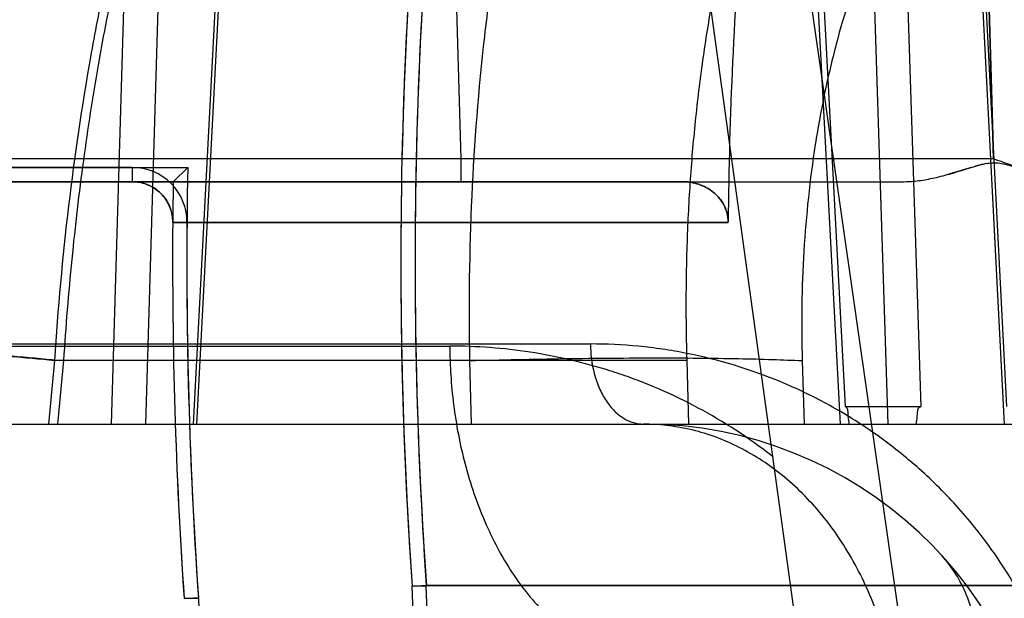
# Model space of a CAD drawing. Header units: millimetres. Extents: x 0 to 297, y 0 to 210.
# Tile 424 of 455: x 242.1474 to 242.2449, y 160.562 to 160.6193. Entities that reach past the tile are written whole.
import ezdxf

# ---------------------------------------------------------------- set-up
doc = ezdxf.new("R2010")
doc.units = ezdxf.units.MM
doc.header["$LTSCALE"] = 16.335
doc.layers.get('0').update_dxf_attribs({"linetype": 'CONTINUOUS'})
for name, color, linetype in [('AXES_REF', 7, 'CONTINUOUS'), ('INTFCLR_1', 7, 'CONTINUOUS'), ('INTFCLR_144815', 7, 'CONTINUOUS'), ('INTFCLR_72935', 7, 'CONTINUOUS')]:
    doc.layers.add(name, color=color, linetype=linetype)

msp = doc.modelspace()

# ---------------------------------------------------------------- linework, layer by layer
at = {"color": 7, "linetype": 'Continuous'}
for radius in [7.756662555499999, 7.756, 7.706331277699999]:
    msp.add_circle((241.4302422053, 154.539298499), radius, dxfattribs=at)
msp.add_arc((241.4302422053, 154.539298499), 7.68, 278.2771290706, 261.7228709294, dxfattribs=at)
at = {"layer": 'AXES_REF', "color": 9, "linetype": 'Continuous'}
msp.add_arc((241.4302422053, 154.539298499), 7.075609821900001, 94.4118118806, 85.5881881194, dxfattribs=at)
at = {"layer": 'INTFCLR_1', "color": 6, "linetype": 'Continuous'}
for p, q in [((242.1585756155, 160.6047091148), (242.0437715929, 160.6047091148)), ((242.2130366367, 160.6032984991), (241.9264658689, 160.603298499)), ((242.2175440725, 160.5992657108), (242.1625754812, 160.5992657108)), ((242.1625754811, 160.5992657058), (242.1639860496, 160.5992541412)), ((242.1862625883, 160.5632756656), (242.1876742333, 160.5632756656)), ((242.1975491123, 160.2678622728), (242.1862640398, 160.5632376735)), ((243.1052589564, 160.5633136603), (242.1876727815, 160.5633136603)), ((242.1989586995, 160.2679161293), (242.1876727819, 160.5633136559)), ((242.1637049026, 160.5620146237), (242.1651128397, 160.562111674)), ((242.1651132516, 160.5621008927), (242.2066348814, 159.4753140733))]:
    msp.add_line(p, q, dxfattribs=at)
at = {"layer": 'INTFCLR_1', "color": 9, "linetype": 'Continuous'}
msp.add_line((242.1585756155, 160.6047091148), (242.1585756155, 160.603298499), dxfattribs=at)
at = {"layer": 'INTFCLR_1', "color": 6, "linetype": 'Continuous'}
for centre, radius, start, end in [((242.6464658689, 160.595298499), 0.4613172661, 172.3704884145, 183.9851791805), ((242.6464658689, 160.595298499), 0.4599066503, 172.3704828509, 183.9926675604), ((242.6464658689, 160.595298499), 0.4289401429, 175.2251899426, 179.4664088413), ((242.1585756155, 160.599298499), 0.0054106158, 359.5302632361, 89.9999957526), ((242.6464658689, 160.595298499), 0.4839066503, 179.5302673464, 183.9440080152), ((242.6464658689, 160.595298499), 0.4824960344, 179.5302673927, 183.9452897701)]:
    msp.add_arc(centre, radius, start, end, dxfattribs=at)
for points, knots in [([(242.1585756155, 160.603298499), (242.1590348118, 160.603298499), (242.1599504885, 160.60313926), (242.1611650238, 160.602449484), (242.1622446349, 160.6012050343), (242.1625785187, 160.600006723), (242.1625756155, 160.599298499)], [0, 0, 0, 0, 0.2208744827, 0.4366924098, 0.6593397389, 1, 1, 1, 1]), ([(242.2175446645, 160.5992931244), (242.2175473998, 160.5998845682), (242.2172194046, 160.6011402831), (242.2160077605, 160.602441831), (242.2145237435, 160.6031512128), (242.2135388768, 160.603298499), (242.2130366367, 160.603298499)], [0, 0, 0, 0, 0.2670085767, 0.5584999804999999, 0.7732650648, 1, 1, 1, 1])]:
    msp.add_open_spline(points, degree=3, knots=knots, dxfattribs=at)
at = {"layer": 'INTFCLR_144815', "color": 9, "linetype": 'Continuous'}
for p, q in [((242.2866105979, 160.1957300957), (242.1415347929, 161.2100770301)), ((242.2815047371, 160.1447785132), (242.2087760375, 160.6718127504)), ((242.2366348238, 160.5810437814), (242.2339082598, 160.6662657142)), ((242.2306409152, 160.6642812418), (242.2333558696, 160.5792984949)), ((242.1687173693, 160.6586525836), (242.1645980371, 160.5792985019)), ((242.1690511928, 160.6585688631), (242.1649397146, 160.5792985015)), ((242.1565171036, 160.5792985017), (242.1587698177, 160.6547378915)), ((242.159908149, 160.5792985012), (242.1621616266, 160.6546541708)), ((242.225458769, 160.6507431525), (242.2291127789, 160.5810437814)), ((242.2286537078, 160.5792984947), (242.2249667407, 160.6495663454)), ((242.2415127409, 160.6441503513), (242.2448547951, 160.5792984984)), ((242.2451403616, 160.5810437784), (242.2418869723, 160.6442340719)), ((242.1903430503, 160.6323227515), (242.1910812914, 160.6055728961)), ((242.1910812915, 160.6055728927), (242.1434121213, 160.6055728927)), ((242.2438041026, 160.6055728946), (242.1910812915, 160.6055728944)), ((242.1910812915, 160.6055728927), (242.1910812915, 160.603298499)), ((241.9288658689, 160.6032984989), (242.2349672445, 160.603298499)), ((241.9913396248, 160.5870192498), (242.1899937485, 160.5870192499)), ((242.0111119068, 160.5872286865), (242.2039150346, 160.5872286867)), ((242.1508728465, 160.5855788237), (242.150276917, 160.5792985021)), ((242.2134821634, 160.5855788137), (242.1508729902, 160.5855788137)), ((242.1512012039, 160.5792984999), (242.1517976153, 160.5855788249)), ((242.1919520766, 160.5855787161), (242.192125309, 160.5792984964)), ((242.0183435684, 160.5792984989), (243.3127740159, 160.5792984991))]:
    msp.add_line(p, q, dxfattribs=at)
at = {"layer": 'INTFCLR_144815', "color": 6, "linetype": 'Continuous'}
for p, q in [((242.2438041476, 160.6055728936), (242.2430175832, 160.6323232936)), ((242.2430175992, 160.6323227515), (242.2438041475, 160.6055728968)), ((242.2393878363, 160.6040393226), (242.2415605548, 160.6046903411)), ((242.2136640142, 160.579298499), (242.2134821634, 160.5855788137)), ((242.2248754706, 160.5855788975), (242.225055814, 160.5792984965)), ((242.229112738, 160.5810437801), (242.2366347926, 160.5810437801))]:
    msp.add_line(p, q, dxfattribs=at)
at = {"layer": 'INTFCLR_144815', "color": 7, "linetype": 'Continuous'}
for p, q in [((242.2416130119, 160.6047063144), (242.2393878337, 160.6040393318)), ((242.2427379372, 160.6050237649), (242.2420146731, 160.6048262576))]:
    msp.add_line(p, q, dxfattribs=at)
at = {"layer": 'INTFCLR_144815', "color": 9, "linetype": 'Continuous'}
msp.add_arc((242.2091652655, 160.539298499), 0.04, 3.9999999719, 89.9999999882, dxfattribs=at)
for points, knots in [([(242.1517977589, 160.5855788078), (242.1520097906, 160.5889251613), (242.152414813, 160.5939221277), (242.1531302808, 160.6005274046), (242.1539437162, 160.6069461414), (242.1551482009, 160.6147415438), (242.1569037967, 160.6238082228), (242.1586266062, 160.6311193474), (242.1599717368, 160.636092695), (242.1607709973, 160.6388597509), (242.1619688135, 160.6428340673), (242.1638673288, 160.6485373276), (242.1666803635, 160.6557516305), (242.1692427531, 160.6613867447), (242.171149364, 160.6651147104), (242.1722528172, 160.6671499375), (242.1738794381, 160.6700364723), (242.1763901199, 160.6740965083), (242.1810339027, 160.6805141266), (242.185533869, 160.6854260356), (242.189668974, 160.6889709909), (242.1921935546, 160.6909325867), (242.1941242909, 160.6922313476), (242.1953792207, 160.6929926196)], [0, 0, 0, 0, 0.0839822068, 0.1255314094, 0.166399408, 0.2460266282, 0.3230456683, 0.3976498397, 0.43409919, 0.4520761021, 0.4697861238, 0.5380636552, 0.6025619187, 0.6636457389, 0.6930137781, 0.7074212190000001, 0.7216279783, 0.7760004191, 0.8268564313, 0.9199491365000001, 0.9418203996, 0.9632373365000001, 1, 1, 1, 1]), ([(242.2189181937, 160.6845440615), (242.2168567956, 160.6824016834), (242.2139129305, 160.6788118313), (242.2108379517, 160.6741931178), (242.2090562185, 160.6712043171), (242.2063116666, 160.6662350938), (242.2034904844, 160.6599931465), (242.2011050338, 160.653400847), (242.1997993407, 160.649330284), (242.1978634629, 160.6427606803), (242.196003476, 160.6347338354), (242.1945903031, 160.6264696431), (242.193882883, 160.6214971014), (242.1929220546, 160.6137207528), (242.1919884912, 160.6017395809), (242.1918520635, 160.5910177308), (242.191952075, 160.5855788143)], [0, 0, 0, 0, 0.0850352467, 0.1321993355, 0.1586374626, 0.184533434, 0.2945491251, 0.3540148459, 0.3850058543, 0.4168022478, 0.5498956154, 0.6203095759, 0.6565717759, 0.6935412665, 0.8444107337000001, 1, 1, 1, 1]), ([(242.180157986, 160.6803531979), (242.1793537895, 160.6793759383), (242.1780842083, 160.6777471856), (242.1764044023, 160.675407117), (242.1739343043, 160.6717476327), (242.1717658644, 160.6680694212), (242.1683970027, 160.6616735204), (242.1661471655, 160.656714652), (242.1640145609, 160.6513040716), (242.1625748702, 160.6474219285), (242.1601537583, 160.6402427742), (242.1577820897, 160.6316630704), (242.1560261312, 160.6238669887), (242.1550868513, 160.619195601), (242.153744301, 160.6119418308), (242.1521049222, 160.6007516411), (242.1511967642, 160.5906990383), (242.1508729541, 160.5855788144)], [0, 0, 0, 0, 0.037731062, 0.0615327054, 0.0858667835, 0.1693452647, 0.1886175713, 0.301387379, 0.3313841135, 0.3620034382, 0.4248151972, 0.5572078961, 0.6271273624, 0.6630327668, 0.6992546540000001, 0.8470480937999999, 1, 1, 1, 1]), ([(242.1587700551, 160.654738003), (242.1578968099, 160.6543023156), (242.1541587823, 160.6523230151), (242.1492327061, 160.6490060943), (242.1441817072, 160.6446526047), (242.1414657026, 160.6419116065), (242.1397116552, 160.6399635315), (242.1385408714, 160.6386118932), (242.1365313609, 160.6361530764), (242.1338149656, 160.6324184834), (242.1308155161, 160.6276045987), (242.1287781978, 160.6237704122), (242.1274973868, 160.6211024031), (242.1266505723, 160.6192613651), (242.12523042, 160.6159633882), (242.1234063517, 160.6111005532), (242.1215450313, 160.6050499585), (242.1202689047, 160.5998376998), (242.1194108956, 160.5955496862), (242.118660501, 160.5911508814), (242.1182367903, 160.5878139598), (242.1180166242, 160.5855788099)], [0, 0, 0, 0, 0.0349656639, 0.1515158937, 0.2116583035, 0.2737159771, 0.2895989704, 0.3055789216, 0.337781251, 0.4033508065, 0.4708757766, 0.5408433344, 0.5587814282, 0.5769111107, 0.613445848, 0.6874148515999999, 0.7628661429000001, 0.8401335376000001, 0.8795657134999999, 0.9195289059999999, 1, 1, 1, 1]), ([(242.2418869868, 160.6442340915), (242.2414388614, 160.6437134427), (242.240576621, 160.642670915), (242.2380735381, 160.6394061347), (242.2354619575, 160.6352553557), (242.2332343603, 160.6308085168), (242.2320266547, 160.6280857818), (242.2302559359, 160.6237375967), (242.2285412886, 160.6183864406), (242.2272395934, 160.6128467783), (242.2265923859, 160.6095270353), (242.2257189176, 160.6043543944), (242.2248756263, 160.5963660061), (242.2247715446, 160.589203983), (242.2248754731, 160.5855788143)], [0, 0, 0, 0, 0.0330260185, 0.0650214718, 0.1977633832, 0.2678561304, 0.3040333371, 0.3409350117, 0.4935538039, 0.5734544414, 0.6144424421, 0.6561400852, 0.8256420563, 1, 1, 1, 1]), ([(242.1508729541, 160.5855788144), (242.1501361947, 160.5856485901), (242.1486418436, 160.5857879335), (242.1455831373, 160.5860640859), (242.1400570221, 160.5865369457), (242.1337364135, 160.5870147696), (242.1275359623, 160.5873998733), (242.1232641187, 160.5876184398), (242.1194734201, 160.5877581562), (242.116307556, 160.587811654), (242.1141129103, 160.5877866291), (242.1127482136, 160.587704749), (242.1120321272, 160.5876371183), (242.1115164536, 160.5875333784), (242.1112001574, 160.5874526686), (242.1110067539, 160.5872647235), (242.1111694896, 160.5870559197), (242.1114433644, 160.5869237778), (242.1118770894, 160.5867452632), (242.1124556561, 160.5865688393), (242.1134831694, 160.5862947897), (242.1150374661, 160.5859569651), (242.1163568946, 160.585707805), (242.1170772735, 160.5855788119)], [0, 0, 0, 0, 0.0479129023, 0.0971672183, 0.1988326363, 0.4069923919, 0.5075252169, 0.6010316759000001, 0.6839158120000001, 0.7530992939, 0.8060063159, 0.8259868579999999, 0.8415409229, 0.85266775, 0.8596520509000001, 0.8633462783, 0.8670826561, 0.8738036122, 0.8838427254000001, 0.8970247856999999, 0.9130811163, 0.9526192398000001, 1, 1, 1, 1]), ([(242.1180166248, 160.5855788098), (242.117295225, 160.5857079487), (242.1159736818, 160.5859574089), (242.1144167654, 160.5862956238), (242.113386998, 160.58656993), (242.1128069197, 160.5867466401), (242.112371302, 160.586925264), (242.1120967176, 160.587057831), (242.1119316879, 160.5872657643), (242.1121230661, 160.5874551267), (242.1124390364, 160.5875355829), (242.1129532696, 160.5876396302), (242.1136685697, 160.5877072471), (242.1150322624, 160.5877892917), (242.1172262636, 160.5878142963), (242.1203917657, 160.5877607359), (242.1241827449, 160.5876208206), (242.1284553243, 160.5874019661), (242.1346572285, 160.5870163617), (242.1424762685, 160.5864247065), (242.1487396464, 160.5858686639), (242.1517977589, 160.5855788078)], [0, 0, 0, 0, 0.0474327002, 0.08702920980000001, 0.1031164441, 0.1163299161, 0.1264001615, 0.1331502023, 0.136904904, 0.1405827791, 0.1475406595, 0.1586407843, 0.1741697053, 0.1941272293, 0.2469955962, 0.3161509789, 0.3990162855, 0.4925111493, 0.5930368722, 0.8011854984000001, 1, 1, 1, 1]), ([(242.1899937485, 160.5870192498), (242.1899964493, 160.5865458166), (242.190015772, 160.5855913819), (242.1901116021, 160.5836582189), (242.1903442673, 160.5812061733), (242.1908126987, 160.5782520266), (242.1917002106, 160.5743391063), (242.193289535, 160.5696557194), (242.1959561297, 160.564606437), (242.1992559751, 160.5604599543), (242.2029978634, 160.5574487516), (242.206937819, 160.5556831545), (242.2096357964, 160.5552984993), (242.210910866, 160.555298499)], [0, 0, 0, 0, 0.0340774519, 0.0687006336, 0.1393008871, 0.2112464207, 0.2838353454, 0.4279363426, 0.5658356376, 0.6928549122, 0.8067642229, 0.908222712, 1, 1, 1, 1]), ([(242.2219897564, 160.5760566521), (242.2216524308, 160.5763220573), (242.2190276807, 160.5783331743), (242.2149907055, 160.5808318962), (242.2104492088, 160.5829080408), (242.2078311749, 160.5839151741), (242.2039491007, 160.5852305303), (242.1980249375, 160.5866132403), (242.1926525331, 160.5870171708), (242.1899937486, 160.5870192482)], [0, 0, 0, 0, 0.0374033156, 0.2881626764, 0.4111685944, 0.4722081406, 0.5325245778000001, 0.7683059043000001, 1, 1, 1, 1]), ([(242.2039150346, 160.5872286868), (242.2039206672, 160.5862452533), (242.2041062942, 160.5847512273), (242.2047439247, 160.5828883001), (242.2054106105, 160.5816246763), (242.2062429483, 160.5805901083), (242.2074184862, 160.5796366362), (242.2084979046, 160.5792984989), (242.2091652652, 160.5792984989)], [0, 0, 0, 0, 0.2834728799, 0.4278467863, 0.5659689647, 0.6932177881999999, 0.8076377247, 1, 1, 1, 1]), ([(242.2496862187, 160.5552985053), (242.2494954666, 160.5558290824), (242.2489412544, 160.5572885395), (242.2479210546, 160.5596239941), (242.2461356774, 160.5630999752), (242.2440649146, 160.5663643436), (242.2417433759, 160.5693823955), (242.2393160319, 160.5721858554), (242.2360542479, 160.5753515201), (242.2325128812, 160.5780994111), (242.2295701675, 160.580013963), (242.2266139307, 160.5817239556), (242.2213766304, 160.5842278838), (242.2158359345, 160.5859061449), (242.2110442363, 160.5867288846), (242.2078806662, 160.5871135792), (242.2054978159, 160.5872266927), (242.203915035, 160.5872286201)], [0, 0, 0, 0, 0.0284645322, 0.0787984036, 0.1285671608, 0.2256500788, 0.273394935, 0.320708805, 0.412764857, 0.5023490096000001, 0.5465190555, 0.5899295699, 0.6746804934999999, 0.8391693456, 0.8798035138, 0.9200937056, 1, 1, 1, 1]), ([(242.1919520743, 160.5855788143), (242.1935188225, 160.5856219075), (242.1966641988, 160.5856986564), (242.2013657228, 160.5857841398), (242.2059972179, 160.5858371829), (242.2117312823, 160.5858611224), (242.217039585, 160.5858230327), (242.2218156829, 160.5857060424), (242.2239103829, 160.5856255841), (242.2248754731, 160.5855788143)], [0, 0, 0, 0, 0.1427902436, 0.2866379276, 0.4283935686, 0.5647589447, 0.8090350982, 0.9119737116, 1, 1, 1, 1]), ([(242.2345509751, 160.5484189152), (242.23449795, 160.550323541), (242.2341136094, 160.5542118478), (242.2326663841, 160.5599560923), (242.2302832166, 160.5654584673), (242.2270148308, 160.5703689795), (242.2230174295, 160.5743759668), (242.2185335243, 160.5772602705), (242.213857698, 160.5789361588), (242.2106867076, 160.5792984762), (242.209165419, 160.579298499)], [0, 0, 0, 0, 0.1297853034, 0.2650928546, 0.4019477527, 0.5362419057, 0.6645323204, 0.7847508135, 0.8963762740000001, 1, 1, 1, 1]), ([(242.2401163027, 160.5458138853), (242.2408933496, 160.5477138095), (242.2420768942, 160.5515124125), (242.2425327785, 160.5572041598), (242.2414748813, 160.5623220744), (242.2397256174, 160.5651528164), (242.2386843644, 160.5662915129)], [0, 0, 0, 0, 0.2853258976, 0.5489449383, 0.7855214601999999, 1, 1, 1, 1])]:
    msp.add_open_spline(points, degree=3, knots=knots, dxfattribs=at)
at = {"layer": 'INTFCLR_144815', "color": 6, "linetype": 'Continuous'}
for points, knots in [([(242.2134821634, 160.5855788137), (242.2134215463, 160.5876726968), (242.2133692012, 160.5918518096), (242.2135005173, 160.5980990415), (242.2138439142, 160.6042910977), (242.2144008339, 160.6104085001), (242.2151726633, 160.6164341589), (242.2161622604, 160.6223563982), (242.2173722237, 160.6281566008), (242.2188076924, 160.6338267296), (242.2204747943, 160.6393552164), (242.2223823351, 160.6447342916), (242.2238268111, 160.6482299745), (242.2245913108, 160.6499456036)], [0, 0, 0, 0, 0.09544020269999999, 0.1903798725, 0.2846433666, 0.3779344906, 0.4701898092, 0.5613594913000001, 0.6514315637, 0.7400675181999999, 0.8277651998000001, 0.9144240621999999, 1, 1, 1, 1]), ([(242.2438041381, 160.6055728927), (242.2443538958, 160.6053782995), (242.2453974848, 160.6050049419), (242.2468992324, 160.6045104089), (242.2482601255, 160.6041031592), (242.2494909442, 160.6037883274), (242.250597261, 160.6035581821), (242.2515868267, 160.6034036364), (242.2524697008, 160.6033183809), (242.2530241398, 160.6032984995), (242.253284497, 160.603298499)], [0, 0, 0, 0, 0.1786246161, 0.3394694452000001, 0.4842185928, 0.6136408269, 0.7284732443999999, 0.8302063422, 0.9202542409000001, 1, 1, 1, 1]), ([(242.229540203, 160.579298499), (242.229509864, 160.5795576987), (242.2293789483, 160.5800398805), (242.2294532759, 160.5810437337), (242.229112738, 160.5810437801)], [0, 0, 0, 0, 0.4338589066, 1, 1, 1, 1]), ([(242.2361431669, 160.579298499), (242.2361799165, 160.5795446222), (242.236326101, 160.5800365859), (242.2362767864, 160.5810437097), (242.2366347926, 160.5810437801)], [0, 0, 0, 0, 0.4100659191, 1, 1, 1, 1])]:
    msp.add_open_spline(points, degree=3, knots=knots, dxfattribs=at)
at = {"layer": 'INTFCLR_144815', "color": 7, "linetype": 'Continuous'}
for points, knots in [([(242.2349672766, 160.603298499), (242.2354573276, 160.6032985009), (242.2364650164, 160.6033785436), (242.2380317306, 160.6036734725), (242.2397556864, 160.6041299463), (242.240963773, 160.6045053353), (242.2416130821, 160.6047063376)], [0, 0, 0, 0, 0.2156589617, 0.4433020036, 0.7008774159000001, 1, 1, 1, 1]), ([(242.2416130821, 160.6047063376), (242.2418912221, 160.6047944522), (242.2424233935, 160.6049455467), (242.2434092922, 160.6052001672), (242.2444152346, 160.6051743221), (242.2453924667, 160.6049191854), (242.2459197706, 160.6047724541), (242.2461955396, 160.6046895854)], [0, 0, 0, 0, 0.1866394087, 0.3540330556, 0.6499085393, 0.8157995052, 1, 1, 1, 1])]:
    msp.add_open_spline(points, degree=3, knots=knots, dxfattribs=at)
msp.add_open_spline([(242.2416129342, 160.604706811), (242.2415954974, 160.6047013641), (242.2415780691, 160.6046958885), (242.2415606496, 160.6046903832)], degree=3, dxfattribs=at)
at = {"layer": 'INTFCLR_72935', "color": 6, "linetype": 'Continuous'}
for p, q in [((242.0398378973, 160.6047091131), (242.1640616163, 160.6047091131)), ((242.1626253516, 160.603298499), (242.1640616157, 160.6047091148)), ((242.2130366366, 160.603298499), (241.9264658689, 160.603298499)), ((242.1625754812, 160.5992657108), (242.2175440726, 160.5992657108)), ((242.18767236, 160.5633246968), (242.1862644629, 160.5632266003)), ((242.1976890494, 160.2641995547), (242.1862644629, 160.5632266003)), ((242.1876727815, 160.5633136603), (243.1052589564, 160.5633136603)), ((242.1990468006, 160.2656101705), (242.1876727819, 160.5633136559)), ((242.1637030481, 160.5620631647), (242.1651146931, 160.5620631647)), ((242.1651146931, 160.5620631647), (242.2066353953, 159.4753006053))]:
    msp.add_line(p, q, dxfattribs=at)
for radius, start, end in [(0.4613172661, 171.9561172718, 183.9851791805), (0.4599066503, 172.1087359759, 183.986556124), (0.4289401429, 175.2251899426, 179.4663576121), (0.4824960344, 178.882430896, 183.9452897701), (0.4839066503, 179.0527364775, 179.5266052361), (0.4839066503, 179.5302673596, 183.9382576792)]:
    msp.add_arc((242.6464658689, 160.595298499), radius, start, end, dxfattribs=at)
for points, knots in [([(242.1625757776, 160.5992966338), (242.1625776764, 160.5997598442), (242.162411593, 160.6006961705), (242.161699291, 160.6019256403), (242.160439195, 160.6029840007), (242.1592626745, 160.603298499), (242.1585756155, 160.603298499)], [0, 0, 0, 0, 0.2227023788, 0.4462350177, 0.66967851, 1, 1, 1, 1]), ([(242.2130366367, 160.603298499), (242.2135780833, 160.603298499), (242.2146616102, 160.603125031), (242.2160638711, 160.6023746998), (242.2172054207, 160.6011113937), (242.2175477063, 160.5999494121), (242.2175446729, 160.5992935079)], [0, 0, 0, 0, 0.2444539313, 0.4855058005, 0.7038672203, 1, 1, 1, 1])]:
    msp.add_open_spline(points, degree=3, knots=knots, dxfattribs=at)

doc.saveas('drawing.dxf')
